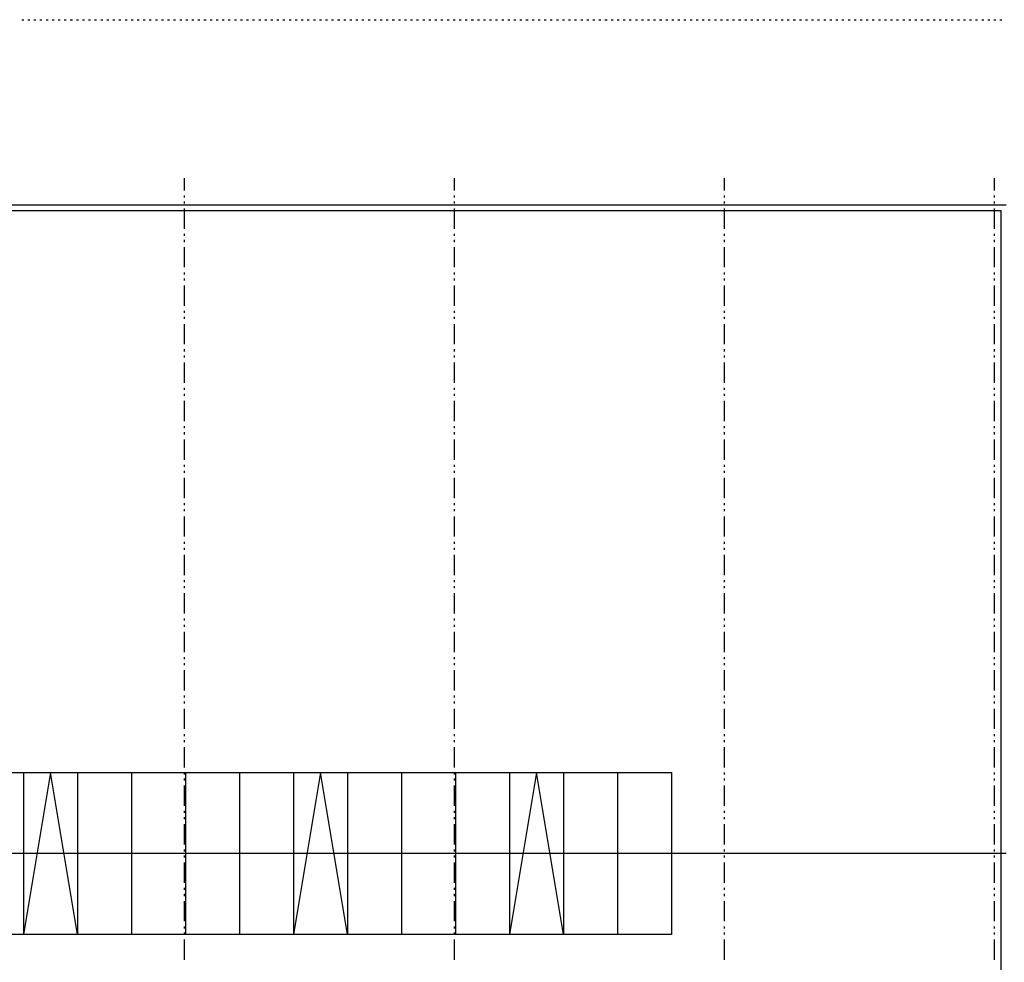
# Model space of a CAD drawing. Extents: x 997 to 109698, y 921 to 94021.
# Tile 705 of 718: x 18654 to 36885, y 76563 to 94021. Entities that reach past the tile are written whole.
import ezdxf

# ---------------------------------------------------------------- set-up
doc = ezdxf.new("R2010")
doc.units = 0
doc.header["$MEASUREMENT"] = 0
doc.layers.add('1', color=7, linetype='CONTINUOUS')
doc.layers.add('40', color=7, linetype='CONTINUOUS')

msp = doc.modelspace()

# ---------------------------------------------------------------- linework, layer by layer
at = {"layer": '1', "color": 141}
for p, q in [((18691.179858, 94020.953237), (18728.679858, 94020.953237)), ((18803.679858, 94020.953237), (18841.179858, 94020.953237)), ((18916.179858, 94020.953237), (18953.679858, 94020.953237)), ((19028.679858, 94020.953237), (19066.179858, 94020.953237)), ((19141.179858, 94020.953237), (19178.679858, 94020.953237)), ((19253.679858, 94020.953237), (19291.179858, 94020.953237)), ((19366.179858, 94020.953237), (19403.679858, 94020.953237)), ((19478.679858, 94020.953237), (19516.179858, 94020.953237)), ((19591.179858, 94020.953237), (19628.679858, 94020.953237)), ((19703.679858, 94020.953237), (19741.179858, 94020.953237)), ((19816.179858, 94020.953237), (19853.679858, 94020.953237)), ((19928.679858, 94020.953237), (19966.179858, 94020.953237)), ((20041.179858, 94020.953237), (20078.679858, 94020.953237)), ((20153.679858, 94020.953237), (20191.179858, 94020.953237)), ((20266.179858, 94020.953237), (20303.679858, 94020.953237)), ((20378.679858, 94020.953237), (20416.179858, 94020.953237)), ((20491.179858, 94020.953237), (20528.679858, 94020.953237)), ((20603.679858, 94020.953237), (20641.179858, 94020.953237)), ((20716.179858, 94020.953237), (20753.679858, 94020.953237)), ((20828.679858, 94020.953237), (20866.179858, 94020.953237)), ((20941.179858, 94020.953237), (20978.679858, 94020.953237)), ((21053.679858, 94020.953237), (21091.179858, 94020.953237)), ((21166.179858, 94020.953237), (21203.679858, 94020.953237)), ((21278.679858, 94020.953237), (21316.179858, 94020.953237)), ((21391.179858, 94020.953237), (21428.679858, 94020.953237)), ((21503.679858, 94020.953237), (21541.179858, 94020.953237)), ((21616.179858, 94020.953237), (21653.679858, 94020.953237)), ((21728.679858, 94020.953237), (21766.179858, 94020.953237)), ((21841.179858, 94020.953237), (21878.679858, 94020.953237)), ((21953.679858, 94020.953237), (21991.179858, 94020.953237)), ((22066.179858, 94020.953237), (22103.679858, 94020.953237)), ((22178.679858, 94020.953237), (22216.179858, 94020.953237)), ((22291.179858, 94020.953237), (22328.679858, 94020.953237)), ((22403.679858, 94020.953237), (22441.179858, 94020.953237)), ((22516.179858, 94020.953237), (22553.679858, 94020.953237)), ((22628.679858, 94020.953237), (22666.179858, 94020.953237)), ((22741.179858, 94020.953237), (22778.679858, 94020.953237)), ((22853.679858, 94020.953237), (22891.179858, 94020.953237)), ((22966.179858, 94020.953237), (23003.679858, 94020.953237)), ((23078.679858, 94020.953237), (23116.179858, 94020.953237)), ((23191.179858, 94020.953237), (23228.679858, 94020.953237)), ((23303.679858, 94020.953237), (23341.179858, 94020.953237)), ((23416.179858, 94020.953237), (23453.679858, 94020.953237)), ((23528.679858, 94020.953237), (23566.179858, 94020.953237)), ((23641.179858, 94020.953237), (23678.679858, 94020.953237)), ((23753.679858, 94020.953237), (23791.179858, 94020.953237)), ((23866.179858, 94020.953237), (23903.679858, 94020.953237)), ((23978.679858, 94020.953237), (24016.179858, 94020.953237)), ((24091.179858, 94020.953237), (24128.679858, 94020.953237)), ((24203.679858, 94020.953237), (24241.179858, 94020.953237)), ((24316.179858, 94020.953237), (24353.679858, 94020.953237)), ((24428.679858, 94020.953237), (24466.179858, 94020.953237)), ((24541.179858, 94020.953237), (24578.679858, 94020.953237)), ((24653.679858, 94020.953237), (24691.179858, 94020.953237)), ((24766.179858, 94020.953237), (24803.679858, 94020.953237)), ((24878.679858, 94020.953237), (24916.179858, 94020.953237)), ((24991.179858, 94020.953237), (25028.679858, 94020.953237)), ((25103.679858, 94020.953237), (25141.179858, 94020.953237)), ((25216.179858, 94020.953237), (25253.679858, 94020.953237)), ((25328.679858, 94020.953237), (25366.179858, 94020.953237)), ((25441.179858, 94020.953237), (25478.679858, 94020.953237)), ((25553.679858, 94020.953237), (25591.179858, 94020.953237)), ((25666.179858, 94020.953237), (25703.679858, 94020.953237)), ((25778.679858, 94020.953237), (25816.179858, 94020.953237)), ((25891.179858, 94020.953237), (25928.679858, 94020.953237)), ((26003.679858, 94020.953237), (26041.179858, 94020.953237)), ((26116.179858, 94020.953237), (26153.679858, 94020.953237)), ((26228.679858, 94020.953237), (26266.179858, 94020.953237)), ((26341.179858, 94020.953237), (26378.679858, 94020.953237)), ((26453.679858, 94020.953237), (26491.179858, 94020.953237)), ((26566.179858, 94020.953237), (26603.679858, 94020.953237)), ((26678.679858, 94020.953237), (26716.179858, 94020.953237)), ((26791.179858, 94020.953237), (26828.679858, 94020.953237)), ((26903.679858, 94020.953237), (26941.179858, 94020.953237)), ((27016.179858, 94020.953237), (27053.679858, 94020.953237)), ((27128.679858, 94020.953237), (27166.179858, 94020.953237)), ((27241.179858, 94020.953237), (27278.679858, 94020.953237)), ((27353.679858, 94020.953237), (27391.179858, 94020.953237)), ((27466.179858, 94020.953237), (27503.679858, 94020.953237)), ((27578.679858, 94020.953237), (27616.179858, 94020.953237)), ((27691.179858, 94020.953237), (27728.679858, 94020.953237)), ((27803.679858, 94020.953237), (27841.179858, 94020.953237)), ((27916.179858, 94020.953237), (27953.679858, 94020.953237)), ((28028.679858, 94020.953237), (28066.179858, 94020.953237)), ((28141.179858, 94020.953237), (28178.679858, 94020.953237)), ((28253.679858, 94020.953237), (28291.179858, 94020.953237)), ((28366.179858, 94020.953237), (28403.679858, 94020.953237)), ((28478.679858, 94020.953237), (28516.179858, 94020.953237)), ((28591.179858, 94020.953237), (28628.679858, 94020.953237)), ((28703.679858, 94020.953237), (28741.179858, 94020.953237)), ((28816.179858, 94020.953237), (28853.679858, 94020.953237)), ((28928.679858, 94020.953237), (28966.179858, 94020.953237)), ((29041.179858, 94020.953237), (29078.679858, 94020.953237)), ((29153.679858, 94020.953237), (29191.179858, 94020.953237)), ((29266.179858, 94020.953237), (29303.679858, 94020.953237)), ((29378.679858, 94020.953237), (29416.179858, 94020.953237)), ((29491.179858, 94020.953237), (29528.679858, 94020.953237)), ((29603.679858, 94020.953237), (29641.179858, 94020.953237)), ((29716.179858, 94020.953237), (29753.679858, 94020.953237)), ((29828.679858, 94020.953237), (29866.179858, 94020.953237)), ((29941.179858, 94020.953237), (29978.679858, 94020.953237)), ((30053.679858, 94020.953237), (30091.179858, 94020.953237)), ((30166.179858, 94020.953237), (30203.679858, 94020.953237)), ((30278.679858, 94020.953237), (30316.179858, 94020.953237)), ((30391.179858, 94020.953237), (30428.679858, 94020.953237)), ((30503.679858, 94020.953237), (30541.179858, 94020.953237)), ((30616.179858, 94020.953237), (30653.679858, 94020.953237)), ((30728.679858, 94020.953237), (30766.179858, 94020.953237)), ((30841.179858, 94020.953237), (30878.679858, 94020.953237)), ((30953.679858, 94020.953237), (30991.179858, 94020.953237)), ((31066.179858, 94020.953237), (31103.679858, 94020.953237)), ((31178.679858, 94020.953237), (31216.179858, 94020.953237)), ((31291.179858, 94020.953237), (31328.679858, 94020.953237)), ((31403.679858, 94020.953237), (31441.179858, 94020.953237)), ((31516.179858, 94020.953237), (31553.679858, 94020.953237)), ((31628.679858, 94020.953237), (31666.179858, 94020.953237)), ((31741.179858, 94020.953237), (31778.679858, 94020.953237)), ((31853.679858, 94020.953237), (31891.179858, 94020.953237)), ((31966.179858, 94020.953237), (32003.679858, 94020.953237)), ((32078.679858, 94020.953237), (32116.179858, 94020.953237)), ((32191.179858, 94020.953237), (32228.679858, 94020.953237)), ((32303.679858, 94020.953237), (32341.179858, 94020.953237)), ((32416.179858, 94020.953237), (32453.679858, 94020.953237)), ((32528.679858, 94020.953237), (32566.179858, 94020.953237)), ((32641.179858, 94020.953237), (32678.679858, 94020.953237)), ((32753.679858, 94020.953237), (32791.179858, 94020.953237)), ((32866.179858, 94020.953237), (32903.679858, 94020.953237)), ((32978.679858, 94020.953237), (33016.179858, 94020.953237)), ((33091.179858, 94020.953237), (33128.679858, 94020.953237)), ((33203.679858, 94020.953237), (33241.179858, 94020.953237)), ((33316.179858, 94020.953237), (33353.679858, 94020.953237)), ((33428.679858, 94020.953237), (33466.179858, 94020.953237)), ((33541.179858, 94020.953237), (33578.679858, 94020.953237)), ((33653.679858, 94020.953237), (33691.179858, 94020.953237)), ((33766.179858, 94020.953237), (33803.679858, 94020.953237)), ((33878.679858, 94020.953237), (33916.179858, 94020.953237)), ((33991.179858, 94020.953237), (34028.679858, 94020.953237)), ((34103.679858, 94020.953237), (34141.179858, 94020.953237)), ((34216.179858, 94020.953237), (34253.679858, 94020.953237)), ((34328.679858, 94020.953237), (34366.179858, 94020.953237)), ((34441.179858, 94020.953237), (34478.679858, 94020.953237)), ((34553.679858, 94020.953237), (34591.179858, 94020.953237)), ((34666.179858, 94020.953237), (34703.679858, 94020.953237)), ((34778.679858, 94020.953237), (34816.179858, 94020.953237)), ((34891.179858, 94020.953237), (34928.679858, 94020.953237)), ((35003.679858, 94020.953237), (35041.179858, 94020.953237)), ((35116.179858, 94020.953237), (35153.679858, 94020.953237)), ((35228.679858, 94020.953237), (35266.179858, 94020.953237)), ((35341.179858, 94020.953237), (35378.679858, 94020.953237)), ((35453.679858, 94020.953237), (35491.179858, 94020.953237)), ((35566.179858, 94020.953237), (35603.679858, 94020.953237)), ((35678.679858, 94020.953237), (35716.179858, 94020.953237)), ((35791.179858, 94020.953237), (35828.679858, 94020.953237)), ((35903.679858, 94020.953237), (35941.179858, 94020.953237)), ((36016.179858, 94020.953237), (36053.679858, 94020.953237)), ((36128.679858, 94020.953237), (36166.179858, 94020.953237)), ((36241.179858, 94020.953237), (36278.679858, 94020.953237)), ((36353.679858, 94020.953237), (36391.179858, 94020.953237)), ((36466.179858, 94020.953237), (36503.679858, 94020.953237)), ((36578.679858, 94020.953237), (36616.179858, 94020.953237)), ((36691.179858, 94020.953237), (36728.679858, 94020.953237)), ((36803.679858, 94020.953237), (36841.179858, 94020.953237))]:
    msp.add_line(p, q, dxfattribs=at)
at = {"layer": '40', "color": 8, "linetype": 'Continuous'}
for p, q in [((21697.636205, 91085.955237), (21697.636205, 90859.704238)), ((26697.636205, 91085.955237), (26697.636205, 90859.704238)), ((31697.636205, 91085.955237), (31697.636205, 90859.704238)), ((36697.636205, 91085.955237), (36697.636205, 90859.704238)), ((21697.636205, 90765.954238), (21697.636205, 90728.454238)), ((21697.636205, 90653.454238), (21697.636205, 90615.954238)), ((26697.636205, 90765.954238), (26697.636205, 90728.454238)), ((26697.636205, 90653.454238), (26697.636205, 90615.954238)), ((31697.636205, 90765.954238), (31697.636205, 90728.454238)), ((31697.636205, 90653.454238), (31697.636205, 90615.954238)), ((36697.636205, 90765.954238), (36697.636205, 90728.454238)), ((36697.636205, 90653.454238), (36697.636205, 90615.954238)), ((36922.636205, 90585.955237), (6472.636205, 90585.955237)), ((6572.636205, 90485.955237), (36822.636205, 90485.955237)), ((21697.636205, 90522.204238), (21697.636205, 90147.204238)), ((26697.636205, 90522.204238), (26697.636205, 90147.204238)), ((31697.636205, 90522.204238), (31697.636205, 90147.204238)), ((36697.636205, 90522.204238), (36697.636205, 90147.204238)), ((36822.636205, 90485.955237), (36822.636205, 66670.953237)), ((21697.636205, 90053.454238), (21697.636205, 90015.954238)), ((21697.636205, 89940.954238), (21697.636205, 89903.454238)), ((26697.636205, 90053.454238), (26697.636205, 90015.954238)), ((26697.636205, 89940.954238), (26697.636205, 89903.454238)), ((31697.636205, 90053.454238), (31697.636205, 90015.954238)), ((31697.636205, 89940.954238), (31697.636205, 89903.454238)), ((36697.636205, 90053.454238), (36697.636205, 90015.954238)), ((36697.636205, 89940.954238), (36697.636205, 89903.454238)), ((21697.636205, 89809.704238), (21697.636205, 89434.704238)), ((26697.636205, 89809.704238), (26697.636205, 89434.704238)), ((31697.636205, 89809.704238), (31697.636205, 89434.704238)), ((36697.636205, 89809.704238), (36697.636205, 89434.704238)), ((21697.636205, 89340.954238), (21697.636205, 89303.454238)), ((26697.636205, 89340.954238), (26697.636205, 89303.454238)), ((31697.636205, 89340.954238), (31697.636205, 89303.454238)), ((36697.636205, 89340.954238), (36697.636205, 89303.454238)), ((21697.636205, 89228.454238), (21697.636205, 89190.954238)), ((26697.636205, 89228.454238), (26697.636205, 89190.954238)), ((31697.636205, 89228.454238), (31697.636205, 89190.954238)), ((36697.636205, 89228.454238), (36697.636205, 89190.954238)), ((21697.636205, 89097.204238), (21697.636205, 88722.204238)), ((26697.636205, 89097.204238), (26697.636205, 88722.204238)), ((31697.636205, 89097.204238), (31697.636205, 88722.204238)), ((36697.636205, 89097.204238), (36697.636205, 88722.204238)), ((21697.636205, 88628.454238), (21697.636205, 88590.954238)), ((26697.636205, 88628.454238), (26697.636205, 88590.954238)), ((31697.636205, 88628.454238), (31697.636205, 88590.954238)), ((36697.636205, 88628.454238), (36697.636205, 88590.954238)), ((21697.636205, 88515.954238), (21697.636205, 88478.454238)), ((26697.636205, 88515.954238), (26697.636205, 88478.454238)), ((31697.636205, 88515.954238), (31697.636205, 88478.454238)), ((36697.636205, 88515.954238), (36697.636205, 88478.454238)), ((21697.636205, 88384.704238), (21697.636205, 88009.704238)), ((26697.636205, 88384.704238), (26697.636205, 88009.704238)), ((31697.636205, 88384.704238), (31697.636205, 88009.704238)), ((36697.636205, 88384.704238), (36697.636205, 88009.704238)), ((21697.636205, 87915.954238), (21697.636205, 87878.454238)), ((26697.636205, 87915.954238), (26697.636205, 87878.454238)), ((31697.636205, 87915.954238), (31697.636205, 87878.454238)), ((36697.636205, 87915.954238), (36697.636205, 87878.454238)), ((21697.636205, 87803.454238), (21697.636205, 87765.954238)), ((26697.636205, 87803.454238), (26697.636205, 87765.954238)), ((31697.636205, 87803.454238), (31697.636205, 87765.954238)), ((36697.636205, 87803.454238), (36697.636205, 87765.954238)), ((21697.636205, 87672.204238), (21697.636205, 87297.204238)), ((26697.636205, 87672.204238), (26697.636205, 87297.204238)), ((31697.636205, 87672.204238), (31697.636205, 87297.204238)), ((36697.636205, 87672.204238), (36697.636205, 87297.204238)), ((21697.636205, 87203.454238), (21697.636205, 87165.954238)), ((26697.636205, 87203.454238), (26697.636205, 87165.954238)), ((31697.636205, 87203.454238), (31697.636205, 87165.954238)), ((36697.636205, 87203.454238), (36697.636205, 87165.954238)), ((21697.636205, 87090.954238), (21697.636205, 87053.454238)), ((26697.636205, 87090.954238), (26697.636205, 87053.454238)), ((31697.636205, 87090.954238), (31697.636205, 87053.454238)), ((36697.636205, 87090.954238), (36697.636205, 87053.454238)), ((21697.636205, 86959.704238), (21697.636205, 86584.704238)), ((26697.636205, 86959.704238), (26697.636205, 86584.704238)), ((31697.636205, 86959.704238), (31697.636205, 86584.704238)), ((36697.636205, 86959.704238), (36697.636205, 86584.704238)), ((21697.636205, 86490.954238), (21697.636205, 86453.454238)), ((26697.636205, 86490.954238), (26697.636205, 86453.454238)), ((31697.636205, 86490.954238), (31697.636205, 86453.454238)), ((36697.636205, 86490.954238), (36697.636205, 86453.454238)), ((21697.636205, 86378.454238), (21697.636205, 86340.954238)), ((21697.636205, 86247.204238), (21697.636205, 85872.204238)), ((26697.636205, 86378.454238), (26697.636205, 86340.954238)), ((26697.636205, 86247.204238), (26697.636205, 85872.204238)), ((31697.636205, 86378.454238), (31697.636205, 86340.954238)), ((31697.636205, 86247.204238), (31697.636205, 85872.204238)), ((36697.636205, 86378.454238), (36697.636205, 86340.954238)), ((36697.636205, 86247.204238), (36697.636205, 85872.204238)), ((21697.636205, 85778.454238), (21697.636205, 85740.954238)), ((26697.636205, 85778.454238), (26697.636205, 85740.954238)), ((31697.636205, 85778.454238), (31697.636205, 85740.954238)), ((36697.636205, 85778.454238), (36697.636205, 85740.954238)), ((21697.636205, 85665.954238), (21697.636205, 85628.454238)), ((21697.636205, 85534.704238), (21697.636205, 85159.704238)), ((26697.636205, 85665.954238), (26697.636205, 85628.454238)), ((26697.636205, 85534.704238), (26697.636205, 85159.704238)), ((31697.636205, 85665.954238), (31697.636205, 85628.454238)), ((31697.636205, 85534.704238), (31697.636205, 85159.704238)), ((36697.636205, 85665.954238), (36697.636205, 85628.454238)), ((36697.636205, 85534.704238), (36697.636205, 85159.704238)), ((21697.636205, 85065.954238), (21697.636205, 85028.454238)), ((26697.636205, 85065.954238), (26697.636205, 85028.454238)), ((31697.636205, 85065.954238), (31697.636205, 85028.454238)), ((36697.636205, 85065.954238), (36697.636205, 85028.454238)), ((21697.636205, 84953.454238), (21697.636205, 84915.954238)), ((21697.636205, 84822.204238), (21697.636205, 84447.204238)), ((26697.636205, 84953.454238), (26697.636205, 84915.954238)), ((26697.636205, 84822.204238), (26697.636205, 84447.204238)), ((31697.636205, 84953.454238), (31697.636205, 84915.954238)), ((31697.636205, 84822.204238), (31697.636205, 84447.204238)), ((36697.636205, 84953.454238), (36697.636205, 84915.954238)), ((36697.636205, 84822.204238), (36697.636205, 84447.204238)), ((21697.636205, 84353.454238), (21697.636205, 84315.954238)), ((21697.636205, 84240.954238), (21697.636205, 84203.454238)), ((26697.636205, 84353.454238), (26697.636205, 84315.954238)), ((26697.636205, 84240.954238), (26697.636205, 84203.454238)), ((31697.636205, 84353.454238), (31697.636205, 84315.954238)), ((31697.636205, 84240.954238), (31697.636205, 84203.454238)), ((36697.636205, 84353.454238), (36697.636205, 84315.954238)), ((36697.636205, 84240.954238), (36697.636205, 84203.454238)), ((21697.636205, 84109.704238), (21697.636205, 83734.704238)), ((26697.636205, 84109.704238), (26697.636205, 83734.704238)), ((31697.636205, 84109.704238), (31697.636205, 83734.704238)), ((36697.636205, 84109.704238), (36697.636205, 83734.704238)), ((21697.636205, 83640.954238), (21697.636205, 83603.454238)), ((21697.636205, 83528.454238), (21697.636205, 83490.954238)), ((26697.636205, 83640.954238), (26697.636205, 83603.454238)), ((26697.636205, 83528.454238), (26697.636205, 83490.954238)), ((31697.636205, 83640.954238), (31697.636205, 83603.454238)), ((31697.636205, 83528.454238), (31697.636205, 83490.954238)), ((36697.636205, 83640.954238), (36697.636205, 83603.454238)), ((36697.636205, 83528.454238), (36697.636205, 83490.954238)), ((21697.636205, 83397.204238), (21697.636205, 83022.204238)), ((26697.636205, 83397.204238), (26697.636205, 83022.204238)), ((31697.636205, 83397.204238), (31697.636205, 83022.204238)), ((36697.636205, 83397.204238), (36697.636205, 83022.204238)), ((21697.636205, 82928.454238), (21697.636205, 82890.954238)), ((21697.636205, 82815.954238), (21697.636205, 82778.454238)), ((26697.636205, 82928.454238), (26697.636205, 82890.954238)), ((26697.636205, 82815.954238), (26697.636205, 82778.454238)), ((31697.636205, 82928.454238), (31697.636205, 82890.954238)), ((31697.636205, 82815.954238), (31697.636205, 82778.454238)), ((36697.636205, 82928.454238), (36697.636205, 82890.954238)), ((36697.636205, 82815.954238), (36697.636205, 82778.454238)), ((21697.636205, 82684.704238), (21697.636205, 82309.704238)), ((26697.636205, 82684.704238), (26697.636205, 82309.704238)), ((31697.636205, 82684.704238), (31697.636205, 82309.704238)), ((36697.636205, 82684.704238), (36697.636205, 82309.704238)), ((21697.636205, 82215.954238), (21697.636205, 82178.454238)), ((21697.636205, 82103.454238), (21697.636205, 82065.954238)), ((26697.636205, 82215.954238), (26697.636205, 82178.454238)), ((26697.636205, 82103.454238), (26697.636205, 82065.954238)), ((31697.636205, 82215.954238), (31697.636205, 82178.454238)), ((31697.636205, 82103.454238), (31697.636205, 82065.954238)), ((36697.636205, 82215.954238), (36697.636205, 82178.454238)), ((36697.636205, 82103.454238), (36697.636205, 82065.954238)), ((21697.636205, 81972.204238), (21697.636205, 81597.204238)), ((26697.636205, 81972.204238), (26697.636205, 81597.204238)), ((31697.636205, 81972.204238), (31697.636205, 81597.204238)), ((36697.636205, 81972.204238), (36697.636205, 81597.204238)), ((21697.636205, 81503.454238), (21697.636205, 81465.954238)), ((26697.636205, 81503.454238), (26697.636205, 81465.954238)), ((31697.636205, 81503.454238), (31697.636205, 81465.954238)), ((36697.636205, 81503.454238), (36697.636205, 81465.954238)), ((21697.636205, 81390.954238), (21697.636205, 81353.454238)), ((26697.636205, 81390.954238), (26697.636205, 81353.454238)), ((31697.636205, 81390.954238), (31697.636205, 81353.454238)), ((36697.636205, 81390.954238), (36697.636205, 81353.454238)), ((21697.636205, 81259.704238), (21697.636205, 80884.704238)), ((26697.636205, 81259.704238), (26697.636205, 80884.704238)), ((31697.636205, 81259.704238), (31697.636205, 80884.704238)), ((36697.636205, 81259.704238), (36697.636205, 80884.704238)), ((21697.636205, 80790.954238), (21697.636205, 80753.454238)), ((26697.636205, 80790.954238), (26697.636205, 80753.454238)), ((31697.636205, 80790.954238), (31697.636205, 80753.454238)), ((36697.636205, 80790.954238), (36697.636205, 80753.454238)), ((21697.636205, 80678.454238), (21697.636205, 80640.954238)), ((26697.636205, 80678.454238), (26697.636205, 80640.954238)), ((31697.636205, 80678.454238), (31697.636205, 80640.954238)), ((36697.636205, 80678.454238), (36697.636205, 80640.954238)), ((21697.636205, 80547.204238), (21697.636205, 80172.204238)), ((26697.636205, 80547.204238), (26697.636205, 80172.204238)), ((31697.636205, 80547.204238), (31697.636205, 80172.204238)), ((36697.636205, 80547.204238), (36697.636205, 80172.204238)), ((12722.636205, 80078.454237), (30722.636205, 80078.454237)), ((19222.636205, 80078.454237), (18722.636205, 77078.454237)), ((18722.636205, 80078.454237), (18722.636205, 77078.454237)), ((19722.636205, 77078.454237), (19222.636205, 80078.454237)), ((19722.636205, 80078.454237), (19722.636205, 77078.454237)), ((20722.636205, 80078.454237), (20722.636205, 77078.454237)), ((21697.636205, 80078.454238), (21697.636205, 80040.954238)), ((21722.636205, 80078.454237), (21722.636205, 77078.454237)), ((22722.636205, 80078.454237), (22722.636205, 77078.454237)), ((24222.636205, 80078.454237), (23722.636205, 77078.454237)), ((23722.636205, 80078.454237), (23722.636205, 77078.454237)), ((24722.636205, 77078.454237), (24222.636205, 80078.454237)), ((24722.636205, 80078.454237), (24722.636205, 77078.454237)), ((25722.636205, 80078.454237), (25722.636205, 77078.454237)), ((26697.636205, 80078.454238), (26697.636205, 80040.954238)), ((26722.636205, 80078.454237), (26722.636205, 77078.454237)), ((28222.636205, 80078.454237), (27722.636205, 77078.454237)), ((27722.636205, 80078.454237), (27722.636205, 77078.454237)), ((28722.636205, 77078.454237), (28222.636205, 80078.454237)), ((28722.636205, 80078.454237), (28722.636205, 77078.454237)), ((29722.636205, 80078.454237), (29722.636205, 77078.454237)), ((30722.636205, 80078.454237), (30722.636205, 77078.454237)), ((31697.636205, 80078.454238), (31697.636205, 80040.954238)), ((36697.636205, 80078.454238), (36697.636205, 80040.954238)), ((21697.636205, 79965.954238), (21697.636205, 79928.454238)), ((26697.636205, 79965.954238), (26697.636205, 79928.454238)), ((31697.636205, 79965.954238), (31697.636205, 79928.454238)), ((36697.636205, 79965.954238), (36697.636205, 79928.454238)), ((21697.636205, 79834.704238), (21697.636205, 79459.704238)), ((26697.636205, 79834.704238), (26697.636205, 79459.704238)), ((31697.636205, 79834.704238), (31697.636205, 79459.704238)), ((36697.636205, 79834.704238), (36697.636205, 79459.704238)), ((21697.636205, 79365.954238), (21697.636205, 79328.454238)), ((26697.636205, 79365.954238), (26697.636205, 79328.454238)), ((31697.636205, 79365.954238), (31697.636205, 79328.454238)), ((36697.636205, 79365.954238), (36697.636205, 79328.454238)), ((21697.636205, 79253.454238), (21697.636205, 79215.954238)), ((26697.636205, 79253.454238), (26697.636205, 79215.954238)), ((31697.636205, 79253.454238), (31697.636205, 79215.954238)), ((36697.636205, 79253.454238), (36697.636205, 79215.954238)), ((21697.636205, 79122.204238), (21697.636205, 78747.204238)), ((26697.636205, 79122.204238), (26697.636205, 78747.204238)), ((31697.636205, 79122.204238), (31697.636205, 78747.204238)), ((36697.636205, 79122.204238), (36697.636205, 78747.204238)), ((21697.636205, 78653.454238), (21697.636205, 78615.954238)), ((26697.636205, 78653.454238), (26697.636205, 78615.954238)), ((31697.636205, 78653.454238), (31697.636205, 78615.954238)), ((36697.636205, 78653.454238), (36697.636205, 78615.954238)), ((36922.636205, 78578.454237), (6472.636205, 78578.454237)), ((21697.636205, 78540.954238), (21697.636205, 78503.454238)), ((21697.636205, 78409.704238), (21697.636205, 78034.704238)), ((26697.636205, 78540.954238), (26697.636205, 78503.454238)), ((26697.636205, 78409.704238), (26697.636205, 78034.704238)), ((31697.636205, 78540.954238), (31697.636205, 78503.454238)), ((31697.636205, 78409.704238), (31697.636205, 78034.704238)), ((36697.636205, 78540.954238), (36697.636205, 78503.454238)), ((36697.636205, 78409.704238), (36697.636205, 78034.704238)), ((21697.636205, 77940.954238), (21697.636205, 77903.454238)), ((26697.636205, 77940.954238), (26697.636205, 77903.454238)), ((31697.636205, 77940.954238), (31697.636205, 77903.454238)), ((36697.636205, 77940.954238), (36697.636205, 77903.454238)), ((21697.636205, 77828.454238), (21697.636205, 77790.954238)), ((21697.636205, 77697.204238), (21697.636205, 77322.204238)), ((26697.636205, 77828.454238), (26697.636205, 77790.954238)), ((26697.636205, 77697.204238), (26697.636205, 77322.204238)), ((31697.636205, 77828.454238), (31697.636205, 77790.954238)), ((31697.636205, 77697.204238), (31697.636205, 77322.204238)), ((36697.636205, 77828.454238), (36697.636205, 77790.954238)), ((36697.636205, 77697.204238), (36697.636205, 77322.204238)), ((21697.636205, 77228.454238), (21697.636205, 77190.954238)), ((26697.636205, 77228.454238), (26697.636205, 77190.954238)), ((31697.636205, 77228.454238), (31697.636205, 77190.954238)), ((36697.636205, 77228.454238), (36697.636205, 77190.954238)), ((30722.636205, 77078.454237), (12722.636205, 77078.454237)), ((21697.636205, 77115.954238), (21697.636205, 77078.454238)), ((21697.636205, 76984.704238), (21697.636205, 76609.704238)), ((26697.636205, 77115.954238), (26697.636205, 77078.454238)), ((26697.636205, 76984.704238), (26697.636205, 76609.704238)), ((31697.636205, 77115.954238), (31697.636205, 77078.454238)), ((31697.636205, 76984.704238), (31697.636205, 76609.704238)), ((36697.636205, 77115.954238), (36697.636205, 77078.454238)), ((36697.636205, 76984.704238), (36697.636205, 76609.704238))]:
    msp.add_line(p, q, dxfattribs=at)

doc.saveas('drawing.dxf')
